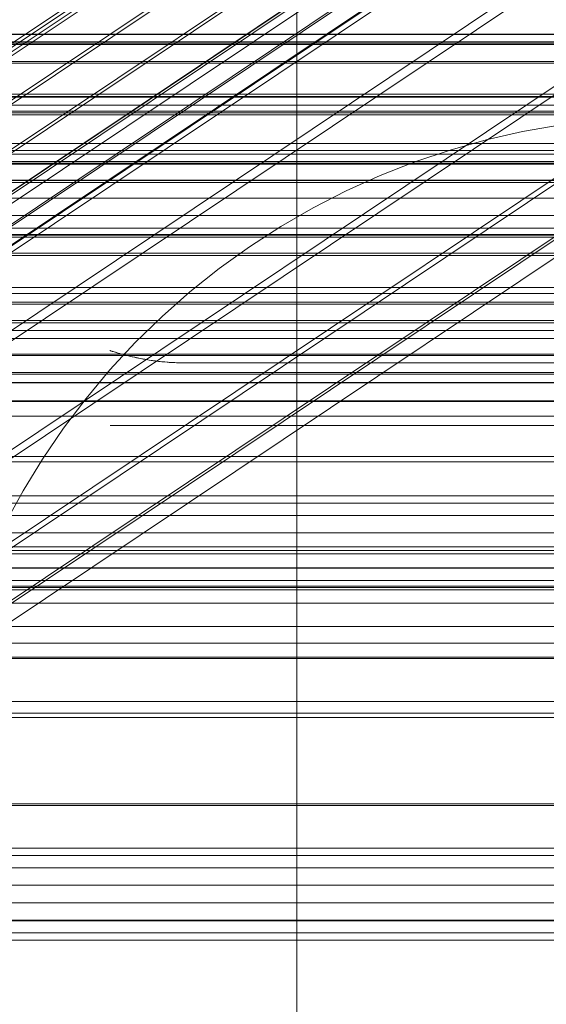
# Model space of a CAD drawing. Header units: millimetres. Extents: x -4395 to 65662, y -65530 to 6847.
# Tile 270 of 656: x 305 to 333, y -34781 to -34729. Entities that reach past the tile are written whole.
import ezdxf

# ---------------------------------------------------------------- set-up
doc = ezdxf.new("R2010")
doc.units = ezdxf.units.MM
for name, color, linetype, lineweight in [('COTAS_O', 1, 'Continuous', 0), ('COTAS_P', 1, 'Continuous', 0), ('frontal_briquetadora', 7, 'Continuous', 0), ('frontal_C02', 7, 'Continuous', 0), ('frontal_C03', 7, 'Continuous', 0), ('frontal_C04', 7, 'Continuous', 0), ('frontal_C05', 7, 'Continuous', 0), ('frontal_mezcladora', 7, 'Continuous', 0)]:
    doc.layers.add(name, color=color, linetype=linetype, lineweight=lineweight)
doc.dimstyles.new('R19_100', dxfattribs={"dimtxt": 250, "dimasz": 150, "dimexe": 150, "dimexo": 80, "dimgap": 100, "dimtad": 1, "dimtih": 1, "dimtoh": 1, "dimdsep": 46, "dimcen": 0.09, "dimadec": 0, "dimazin": 0, "dimtfac": 1, "dimtdec": 4, "dimtofl": 0, "dimtmove": 0, "dimatfit": 3, "dimfxl": 1, "dimtolj": 1, "dimtzin": 0, "dimarcsym": 0})

# ---------------------------------------------------------------- blocks, each defined once
blk = doc.blocks.new('DIM_R33_44')
at = {"layer": 'COTAS_P'}
for p, q in [((-150, -32200), (550, -32200)), ((550, -32200), (505, -32350)), ((550, -34800), (550, -32200)), ((550, -32200), (595, -32350)), ((550, -34800), (505, -34650)), ((550, -34800), (595, -34650)), ((-150, -34800), (550, -34800))]:
    blk.add_line(p, q, dxfattribs=at)
blk.add_text('2600 P', height=250, rotation=90, dxfattribs=at).set_placement((450, -33500))
blk = doc.blocks.new('DIM_R33_47')
at = {"layer": 'COTAS_O'}
for p, q in [((-650, -34200), (-500, -34155)), ((650, -34200), (500, -34155)), ((-650, -34900), (-650, -34200)), ((-650, -34200), (650, -34200)), ((-650, -34200), (-500, -34245)), ((650, -34200), (500, -34245)), ((650, -34900), (650, -34200))]:
    blk.add_line(p, q, dxfattribs=at)
blk.add_text('1300 O', height=250, dxfattribs=at).set_placement((0, -34100))

msp = doc.modelspace()

# ---------------------------------------------------------------- linework, layer by layer
at = {"layer": 'frontal_briquetadora'}
for p, q in [((320, -34736), (320, -34680)), ((210, -34736), (430, -34736)), ((210, -34736), (320, -34736)), ((320, -34736), (430, -34736)), ((320, -34760), (320, -34736)), ((320, -34750), (320, -34736)), ((210, -34750), (340, -34750)), ((210, -34750), (320, -34750)), ((320, -34750), (340, -34750)), ((320, -34760), (320, -34750)), ((-490, -34760), (490, -34760)), ((-490, -34760), (340, -34760)), ((320, -34760), (340, -34760)), ((320, -34760), (490, -34760))]:
    msp.add_line(p, q, dxfattribs=at)
at = {"layer": 'frontal_C02'}
for p, q in [((147.533, -34835.662), (361.332, -34692.687)), ((144.881, -34837.202), (358.68, -34694.227)), ((148.779, -34837.627), (362.578, -34694.652)), ((146.218, -34839.115), (360.017, -34696.139)), ((149.85, -34839.51), (363.648, -34696.535)), ((147.554, -34840.844), (361.352, -34697.869)), ((150.672, -34841.184), (364.471, -34698.209)), ((148.798, -34842.273), (362.596, -34699.298)), ((151.191, -34842.534), (364.989, -34699.558)), ((149.865, -34843.304), (363.664, -34700.329)), ((150.683, -34843.866), (364.482, -34700.891)), ((151.196, -34843.922), (364.995, -34700.947)), ((151.369, -34843.468), (365.168, -34700.492)), ((164.693, -34824.398), (349.002, -34701.144)), ((157.211, -34828.745), (341.52, -34705.491)), ((168.21, -34829.943), (352.519, -34706.689)), ((160.982, -34834.142), (345.291, -34710.888)), ((171.232, -34835.259), (355.541, -34712.004)), ((164.752, -34839.023), (349.061, -34715.769)), ((173.554, -34839.982), (357.863, -34716.728)), ((168.263, -34843.056), (352.572, -34719.801)), ((175.016, -34843.792), (359.326, -34720.537)), ((171.275, -34845.965), (355.584, -34722.71)), ((175.521, -34846.427), (359.83, -34723.173)), ((173.584, -34847.553), (357.893, -34724.298)), ((175.032, -34847.71), (359.341, -34724.456)), ((-550, -34758.141), (550, -34758.141)), ((550, -34762.141), (-550, -34762.141))]:
    msp.add_line(p, q, dxfattribs=at)
at = {"layer": 'frontal_C03'}
for p, q in [((1516, -34729.58), (-1476, -34729.58)), ((1516, -34729.607), (-1476, -34729.607)), ((1516, -34730.058), (-1476, -34730.058)), ((1516, -34730.134), (-1476, -34730.134)), ((1516, -34731.049), (-1476, -34731.049)), ((1516, -34731.124), (-1476, -34731.124)), ((1516, -34732.798), (-1476, -34732.798)), ((1516, -34732.911), (-1476, -34732.911)), ((1270, -34732.945), (-1230, -34732.945)), ((-1230, -34733.372), (1270, -34733.372)), ((1516, -34733.789), (-1476, -34733.789)), ((1516, -34733.902), (-1476, -34733.902)), ((-1230, -34733.7), (1270, -34733.7)), ((1270, -34735.424), (-1230, -34735.424)), ((1270, -34735.81), (-1230, -34735.81)), ((1516, -34736.393), (-1476, -34736.393)), ((-1476, -34736.526), (1516, -34736.526)), ((1270, -34736.476), (-1230, -34736.476)), ((1516, -34737.383), (-1476, -34737.383)), ((-1476, -34737.517), (1516, -34737.517)), ((-1230, -34737.408), (1270, -34737.408)), ((1270, -34738.35), (-1230, -34738.35)), ((1270, -34739.282), (-1230, -34739.282)), ((1270, -34739.949), (-1230, -34739.949)), ((1516, -34740.294), (-1476, -34740.294)), ((1516, -34740.428), (-1476, -34740.428)), ((1270, -34740.335), (-1230, -34740.335)), ((1516, -34741.285), (-1476, -34741.285)), ((1516, -34741.419), (-1476, -34741.419)), ((1270, -34743.12), (-1230, -34743.12)), ((1270, -34743.454), (-1230, -34743.454)), ((1516, -34743.909), (-1476, -34743.909)), ((1516, -34744.022), (-1476, -34744.022)), ((1516, -34744.9), (-1476, -34744.9)), ((1516, -34745.013), (-1476, -34745.013)), ((1270, -34745.43), (-1230, -34745.43)), ((1270, -34745.857), (-1230, -34745.857)), ((1516, -34746.687), (-1476, -34746.687)), ((1516, -34746.763), (-1476, -34746.763)), ((1516, -34747.678), (-1476, -34747.678)), ((1516, -34747.753), (-1476, -34747.753)), ((1516, -34748.205), (-1476, -34748.205)), ((1516, -34748.231), (-1476, -34748.231)), ((1516, -34749.195), (-1476, -34749.195)), ((1516, -34749.222), (-1476, -34749.222)), ((1270, -34752.158), (-1230, -34752.158)), ((1270, -34752.441), (-1230, -34752.441)), ((1270, -34754.265), (-1230, -34754.265)), ((1270, -34754.651), (-1230, -34754.651)), ((1270, -34755.317), (-1230, -34755.317)), ((-1230, -34756.249), (1270, -34756.249)), ((1270, -34756.998), (-1230, -34756.998)), ((1270, -34757.191), (-1230, -34757.191)), ((1270, -34757.36), (-1230, -34757.36)), ((1270, -34758.123), (-1230, -34758.123)), ((1270, -34758.79), (-1230, -34758.79)), ((1270, -34759.102), (-1230, -34759.102)), ((1270, -34759.176), (-1230, -34759.176)), ((1270, -34759.291), (-1230, -34759.291)), ((1270, -34762.896), (-1230, -34762.896)), ((1270, -34762.962), (-1230, -34762.962)), ((1270, -34765.886), (-1230, -34765.886)), ((1270, -34766.128), (-1230, -34766.128)), ((1270, -34770.743), (-1230, -34770.743)), ((1270, -34770.828), (-1230, -34770.828)), ((1270, -34773.106), (-1230, -34773.106)), ((1270, -34773.492), (-1230, -34773.492)), ((1270, -34774.158), (-1230, -34774.158)), ((-1230, -34775.09), (1270, -34775.09)), ((1270, -34776.032), (-1230, -34776.032)), ((1270, -34776.964), (-1230, -34776.964)), ((1270, -34777.631), (-1230, -34777.631)), ((1270, -34778.017), (-1230, -34778.017))]:
    msp.add_line(p, q, dxfattribs=at)
at = {"layer": 'frontal_C04'}
for p, q in [((-350, -34761.256), (350, -34761.256)), ((-350, -34765.256), (350, -34765.256)), ((350, -34765.256), (270, -34765.256)), ((274, -34765.256), (346, -34765.256))]:
    msp.add_line(p, q, dxfattribs=at)
at = {"layer": 'frontal_C05'}
for p, q in [((334.038, -34734.447), (332.074, -34734.793)), ((332.074, -34734.793), (330.13, -34735.237)), ((330.13, -34735.237), (328.21, -34735.777)), ((328.21, -34735.777), (326.319, -34736.412)), ((326.319, -34736.412), (324.463, -34737.141)), ((324.463, -34737.141), (322.645, -34737.961)), ((322.645, -34737.961), (320.87, -34738.871)), ((320.87, -34738.871), (319.143, -34739.868)), ((319.143, -34739.868), (317.467, -34740.95)), ((317.467, -34740.95), (315.848, -34742.115)), ((315.848, -34742.115), (314.288, -34743.358)), ((314.288, -34743.358), (312.793, -34744.678)), ((312.793, -34744.678), (311.365, -34746.071)), ((311.365, -34746.071), (310.009, -34747.533)), ((310.004, -34746.501), (310.015, -34746.505)), ((310.015, -34746.505), (310.004, -34746.501)), ((310.015, -34746.505), (310.035, -34746.511)), ((310.032, -34746.51), (310.015, -34746.505)), ((310.055, -34746.517), (310.032, -34746.51)), ((310.035, -34746.511), (310.061, -34746.519)), ((310.084, -34746.527), (310.055, -34746.517)), ((310.061, -34746.519), (310.095, -34746.53)), ((310.124, -34746.539), (310.084, -34746.527)), ((310.095, -34746.53), (310.135, -34746.543)), ((310.175, -34746.555), (310.124, -34746.539)), ((310.135, -34746.543), (310.182, -34746.557)), ((310.182, -34746.557), (310.235, -34746.573)), ((310.235, -34746.573), (310.294, -34746.591)), ((310.302, -34746.593), (310.235, -34746.573)), ((310.294, -34746.591), (310.358, -34746.61)), ((310.375, -34746.615), (310.302, -34746.593)), ((310.358, -34746.61), (310.428, -34746.63)), ((310.455, -34746.638), (310.375, -34746.615)), ((310.428, -34746.63), (310.501, -34746.651)), ((310.541, -34746.662), (310.455, -34746.638)), ((310.501, -34746.651), (310.579, -34746.673)), ((310.632, -34746.688), (310.541, -34746.662)), ((310.579, -34746.673), (310.661, -34746.696)), ((310.727, -34746.713), (310.632, -34746.688)), ((310.661, -34746.696), (310.746, -34746.718)), ((310.828, -34746.74), (310.727, -34746.713)), ((310.746, -34746.718), (310.835, -34746.742)), ((310.932, -34746.766), (310.828, -34746.74)), ((310.835, -34746.742), (310.927, -34746.765)), ((310.927, -34746.765), (311.022, -34746.789)), ((311.053, -34746.796), (310.932, -34746.766)), ((311.022, -34746.789), (311.12, -34746.812)), ((311.192, -34746.829), (311.053, -34746.796)), ((311.12, -34746.812), (311.221, -34746.835)), ((311.336, -34746.861), (311.192, -34746.829)), ((311.221, -34746.835), (311.323, -34746.859)), ((311.323, -34746.859), (311.428, -34746.881)), ((311.484, -34746.893), (311.336, -34746.861)), ((311.428, -34746.881), (311.535, -34746.904)), ((311.636, -34746.924), (311.484, -34746.893)), ((311.535, -34746.904), (311.644, -34746.925)), ((311.791, -34746.953), (311.636, -34746.924)), ((311.644, -34746.925), (311.755, -34746.946)), ((311.755, -34746.946), (311.867, -34746.967)), ((311.95, -34746.981), (311.791, -34746.953)), ((311.867, -34746.967), (311.981, -34746.986)), ((312.111, -34747.008), (311.95, -34746.981)), ((311.981, -34746.986), (312.097, -34747.005)), ((312.097, -34747.005), (312.214, -34747.023)), ((312.275, -34747.032), (312.111, -34747.008)), ((312.214, -34747.023), (312.332, -34747.04)), ((312.441, -34747.055), (312.275, -34747.032)), ((312.332, -34747.04), (312.451, -34747.056)), ((312.609, -34747.076), (312.441, -34747.055)), ((312.451, -34747.056), (312.571, -34747.071)), ((312.571, -34747.071), (312.692, -34747.085)), ((312.779, -34747.095), (312.609, -34747.076)), ((312.692, -34747.085), (312.814, -34747.098)), ((312.951, -34747.111), (312.779, -34747.095)), ((312.814, -34747.098), (312.937, -34747.11)), ((312.937, -34747.11), (313.06, -34747.12)), ((313.124, -34747.125), (312.951, -34747.111)), ((313.06, -34747.12), (313.184, -34747.129)), ((313.298, -34747.136), (313.124, -34747.125)), ((313.184, -34747.129), (313.308, -34747.137)), ((313.472, -34747.146), (313.298, -34747.136)), ((313.308, -34747.137), (313.433, -34747.144)), ((313.433, -34747.144), (313.559, -34747.149)), ((313.648, -34747.152), (313.472, -34747.146)), ((313.559, -34747.149), (313.684, -34747.153)), ((313.824, -34747.156), (313.648, -34747.152)), ((313.684, -34747.153), (313.81, -34747.156)), ((313.81, -34747.156), (313.905, -34747.157)), ((314, -34747.157), (313.824, -34747.156)), ((314, -34747.157), (313.905, -34747.157)), ((346, -34747.157), (314, -34747.157)), ((310.009, -34747.533), (308.727, -34749.06)), ((308.727, -34749.06), (307.522, -34750.65)), ((307.522, -34750.65), (306.399, -34752.298)), ((310.031, -34750.5), (310.011, -34750.5)), ((310.061, -34750.5), (310.031, -34750.5)), ((310.1, -34750.5), (310.061, -34750.5)), ((310.15, -34750.5), (310.1, -34750.5)), ((310.208, -34750.5), (310.15, -34750.5)), ((310.277, -34750.5), (310.208, -34750.5)), ((310.354, -34750.5), (310.277, -34750.5)), ((310.441, -34750.5), (310.354, -34750.5)), ((310.536, -34750.5), (310.441, -34750.5)), ((310.64, -34750.5), (310.536, -34750.5)), ((310.752, -34750.5), (310.64, -34750.5)), ((310.873, -34750.5), (310.752, -34750.5)), ((311.001, -34750.5), (310.873, -34750.5)), ((311.137, -34750.5), (311.001, -34750.5)), ((311.279, -34750.5), (311.137, -34750.5)), ((311.429, -34750.5), (311.279, -34750.5)), ((311.585, -34750.5), (311.429, -34750.5)), ((311.747, -34750.5), (311.585, -34750.5)), ((311.914, -34750.5), (311.747, -34750.5)), ((312.087, -34750.5), (311.914, -34750.5)), ((312.264, -34750.5), (312.087, -34750.5)), ((312.446, -34750.5), (312.264, -34750.5)), ((312.632, -34750.5), (312.446, -34750.5)), ((312.821, -34750.5), (312.632, -34750.5)), ((313.013, -34750.5), (312.821, -34750.5)), ((313.207, -34750.5), (313.013, -34750.5)), ((313.404, -34750.5), (313.207, -34750.5)), ((313.602, -34750.5), (313.404, -34750.5)), ((313.801, -34750.5), (313.602, -34750.5)), ((314, -34750.5), (313.801, -34750.5)), ((314, -34750.5), (346, -34750.5)), ((306.399, -34752.298), (305.359, -34754)), ((305.359, -34754), (304.405, -34755.752)), ((300, -34777), (380, -34777))]:
    msp.add_line(p, q, dxfattribs=at)
at = {"layer": 'frontal_mezcladora'}
for p, q in [((320, -34820), (320, -34600)), ((-625, -34730), (625, -34730)), ((150, -34730), (625, -34730)), ((-600, -34760), (600, -34760))]:
    msp.add_line(p, q, dxfattribs=at)

# ---------------------------------------------------------------- dimensions: what is measured, and where the dimension line sits
at = {"layer": 'COTAS_O'}
dim = msp.add_aligned_dim(p1=(-650, -34900), p2=(650, -34900), distance=700, text='<> O', dimstyle='R19_100', dxfattribs=at)
dim.commit()
dim.dimension.update_dxf_attribs({"geometry": 'DIM_R33_47', "text_midpoint": (0, -34200)})
at = {"layer": 'COTAS_P'}
dim = msp.add_aligned_dim(p1=(-150, -34800), p2=(-150, -32200), distance=-700, text='<> P', dimstyle='R19_100', dxfattribs=at)
dim.commit()
dim.dimension.update_dxf_attribs({"geometry": 'DIM_R33_44', "text_midpoint": (550, -33500)})

doc.saveas('drawing.dxf')
